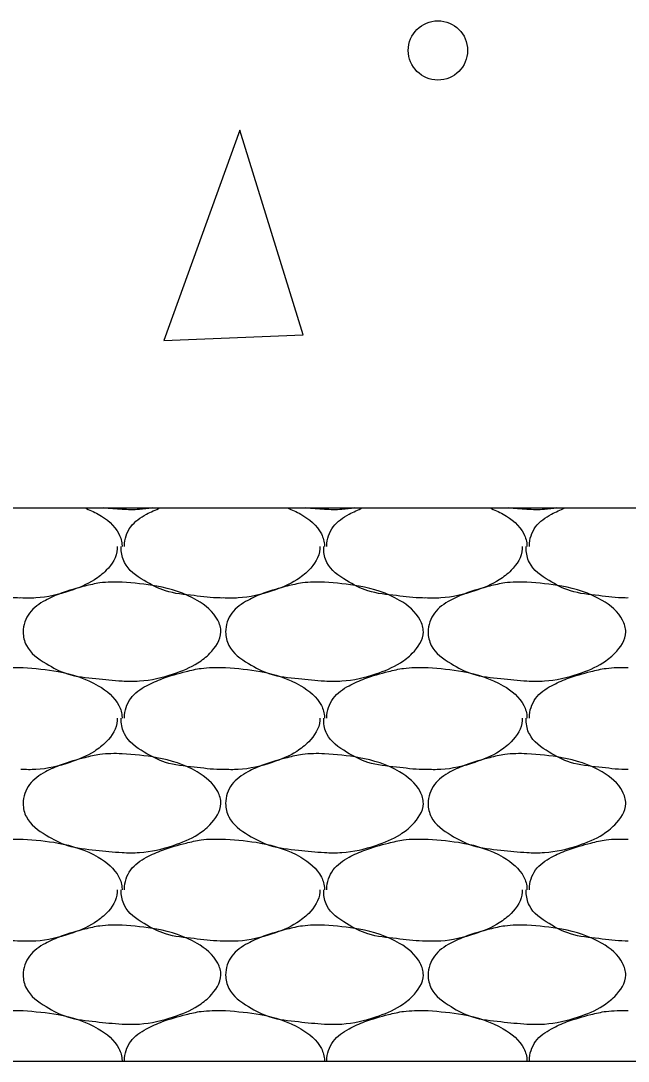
# Model space of a CAD drawing. Extents: x 634177 to 635904, y 289936 to 290970.
# Drawn here: x 635690.893 to 635692.813, y 290574.309 to 290577.599 of the extents above; entities that cross this region are included whole.
import ezdxf

# ---------------------------------------------------------------- set-up
doc = ezdxf.new("R2010")
doc.units = 0
doc.layers.add('Default', color=7, linetype='Continuous')

msp = doc.modelspace()

# ---------------------------------------------------------------- linework, layer by layer
at = {"layer": 'Default'}
for p, q in [((635672.2749, 290576.0588), (635712.2724, 290576.0588)), ((635690.8927, 290575.5538), (635690.9002, 290575.5538)), ((635691.5326, 290575.5538), (635691.5401, 290575.5538)), ((635692.1726, 290575.5538), (635692.1801, 290575.5538)), ((635690.8927, 290575.0113), (635690.9002, 290575.0113)), ((635691.5326, 290575.0113), (635691.5401, 290575.0113)), ((635692.1726, 290575.0113), (635692.1801, 290575.0113)), ((635690.8927, 290574.4689), (635690.9002, 290574.4689)), ((635691.5326, 290574.4689), (635691.5401, 290574.4689)), ((635692.1726, 290574.4689), (635692.1801, 290574.4689)), ((635667.8541, 290574.3089), (635712.2724, 290574.3089))]:
    msp.add_line(p, q, dxfattribs=at)
msp.add_lwpolyline([(635691.5851, 290577.2532), (635691.3451, 290576.5882), (635691.7851, 290576.6057), (635691.5851, 290577.2532)], dxfattribs=at)
msp.add_circle((635692.2112, 290577.5055), 0.0937, dxfattribs=at)
for points in [[(635691.0949, 290576.0588), (635691.1376, 290576.0388), (635691.2026, 290575.9763), (635691.2126, 290575.9388), (635691.2126, 290575.9363)], [(635691.3075, 290576.0588), (635691.2676, 290576.0538), (635691.2126, 290576.0538), (635691.1539, 290576.0588)], [(635691.2201, 290575.9363), (635691.2201, 290575.9388), (635691.2401, 290575.9988), (635691.2901, 290576.0388), (635691.3331, 290576.0588)], [(635691.7349, 290576.0588), (635691.7776, 290576.0388), (635691.8426, 290575.9763), (635691.8526, 290575.9388), (635691.8526, 290575.9363)], [(635691.9474, 290576.0588), (635691.9076, 290576.0538), (635691.8526, 290576.0538), (635691.7938, 290576.0588)], [(635691.8601, 290575.9363), (635691.8601, 290575.9388), (635691.8801, 290575.9988), (635691.9301, 290576.0388), (635691.9731, 290576.0588)], [(635692.3748, 290576.0588), (635692.4176, 290576.0388), (635692.4826, 290575.9763), (635692.4926, 290575.9388), (635692.4926, 290575.9363)], [(635692.5874, 290576.0588), (635692.5476, 290576.0538), (635692.4926, 290576.0538), (635692.4338, 290576.0588)], [(635692.5001, 290575.9363), (635692.5001, 290575.9388), (635692.5201, 290575.9988), (635692.5701, 290576.0388), (635692.6131, 290576.0588)], [(635690.8927, 290575.7738), (635690.8827, 290575.7738), (635690.8002, 290575.7813), (635690.7102, 290575.7963), (635690.6427, 290575.8288), (635690.5802, 290575.8863), (635690.5702, 290575.9288), (635690.5702, 290575.9363)], [(635691.1976, 290575.9363), (635691.1976, 290575.9288), (635691.1626, 290575.8613), (635691.1251, 290575.8313), (635691.0477, 290575.7963), (635690.9402, 290575.7738), (635690.8927, 290575.7738)], [(635691.5326, 290575.7738), (635691.5226, 290575.7738), (635691.4401, 290575.7813), (635691.3501, 290575.7963), (635691.2826, 290575.8288), (635691.2201, 290575.8863), (635691.2101, 290575.9288), (635691.2101, 290575.9363)], [(635691.8376, 290575.9363), (635691.8376, 290575.9288), (635691.8026, 290575.8613), (635691.7651, 290575.8313), (635691.6876, 290575.7963), (635691.5801, 290575.7738), (635691.5326, 290575.7738)], [(635692.1726, 290575.7738), (635692.1626, 290575.7738), (635692.0801, 290575.7813), (635691.9901, 290575.7963), (635691.9226, 290575.8288), (635691.8601, 290575.8863), (635691.8501, 290575.9288), (635691.8501, 290575.9363)], [(635692.4776, 290575.9363), (635692.4776, 290575.9288), (635692.4426, 290575.8613), (635692.4051, 290575.8313), (635692.3276, 290575.7963), (635692.2201, 290575.7738), (635692.1726, 290575.7738)], [(635692.8125, 290575.7738), (635692.8025, 290575.7738), (635692.72, 290575.7813), (635692.6301, 290575.7963), (635692.5626, 290575.8288), (635692.5001, 290575.8863), (635692.4901, 290575.9288), (635692.4901, 290575.9363)], [(635691.2126, 290575.8238), (635691.3226, 290575.8113), (635691.4501, 290575.7663), (635691.5151, 290575.7038), (635691.5251, 290575.6663), (635691.4901, 290575.5988), (635691.4526, 290575.5688), (635691.3751, 290575.5338), (635691.2676, 290575.5113), (635691.2126, 290575.5113), (635691.1301, 290575.5188), (635691.0402, 290575.5338), (635690.9727, 290575.5663), (635690.9102, 290575.6238), (635690.9002, 290575.6663), (635690.9202, 290575.7263), (635690.9702, 290575.7663), (635691.0202, 290575.7888), (635691.0952, 290575.8113), (635691.1426, 290575.8213), (635691.2126, 290575.8238)], [(635691.8526, 290575.8238), (635691.9626, 290575.8113), (635692.0901, 290575.7663), (635692.1551, 290575.7038), (635692.1651, 290575.6663), (635692.1301, 290575.5988), (635692.0926, 290575.5688), (635692.0151, 290575.5338), (635691.9076, 290575.5113), (635691.8526, 290575.5113), (635691.7701, 290575.5188), (635691.6801, 290575.5338), (635691.6126, 290575.5663), (635691.5501, 290575.6238), (635691.5401, 290575.6663), (635691.5601, 290575.7263), (635691.6101, 290575.7663), (635691.6601, 290575.7888), (635691.7351, 290575.8113), (635691.7826, 290575.8213), (635691.8526, 290575.8238)], [(635692.4926, 290575.8238), (635692.6026, 290575.8113), (635692.73, 290575.7663), (635692.795, 290575.7038), (635692.805, 290575.6663), (635692.77, 290575.5988), (635692.7325, 290575.5688), (635692.6551, 290575.5338), (635692.5476, 290575.5113), (635692.4926, 290575.5113), (635692.4101, 290575.5188), (635692.3201, 290575.5338), (635692.2526, 290575.5663), (635692.1901, 290575.6238), (635692.1801, 290575.6663), (635692.2001, 290575.7263), (635692.2501, 290575.7663), (635692.3001, 290575.7888), (635692.3751, 290575.8113), (635692.4226, 290575.8213), (635692.4926, 290575.8238)], [(635690.5802, 290575.3938), (635690.5802, 290575.3963), (635690.6002, 290575.4563), (635690.6502, 290575.4963), (635690.7002, 290575.5188), (635690.7752, 290575.5413), (635690.8227, 290575.5513), (635690.8927, 290575.5538)], [(635691.2201, 290575.3938), (635691.2201, 290575.3963), (635691.2401, 290575.4563), (635691.2901, 290575.4963), (635691.3401, 290575.5188), (635691.4151, 290575.5413), (635691.4626, 290575.5513), (635691.5326, 290575.5538)], [(635691.8601, 290575.3938), (635691.8601, 290575.3963), (635691.8801, 290575.4563), (635691.9301, 290575.4963), (635691.9801, 290575.5188), (635692.0551, 290575.5413), (635692.1026, 290575.5513), (635692.1726, 290575.5538)], [(635692.5001, 290575.3938), (635692.5001, 290575.3963), (635692.5201, 290575.4563), (635692.5701, 290575.4963), (635692.6201, 290575.5188), (635692.695, 290575.5413), (635692.7425, 290575.5513), (635692.8125, 290575.5538)], [(635690.9002, 290575.5538), (635691.0102, 290575.5413), (635691.1376, 290575.4963), (635691.2026, 290575.4338), (635691.2126, 290575.3963), (635691.2126, 290575.3938)], [(635691.5401, 290575.5538), (635691.6501, 290575.5413), (635691.7776, 290575.4963), (635691.8426, 290575.4338), (635691.8526, 290575.3963), (635691.8526, 290575.3938)], [(635692.1801, 290575.5538), (635692.2901, 290575.5413), (635692.4176, 290575.4963), (635692.4826, 290575.4338), (635692.4926, 290575.3963), (635692.4926, 290575.3938)], [(635691.1976, 290575.3938), (635691.1976, 290575.3863), (635691.1626, 290575.3188), (635691.1251, 290575.2888), (635691.0477, 290575.2538), (635690.9402, 290575.2313), (635690.8927, 290575.2313)], [(635691.5326, 290575.2313), (635691.5226, 290575.2313), (635691.4401, 290575.2388), (635691.3501, 290575.2538), (635691.2826, 290575.2863), (635691.2201, 290575.3438), (635691.2101, 290575.3863), (635691.2101, 290575.3938)], [(635691.8376, 290575.3938), (635691.8376, 290575.3863), (635691.8026, 290575.3188), (635691.7651, 290575.2888), (635691.6876, 290575.2538), (635691.5801, 290575.2313), (635691.5326, 290575.2313)], [(635692.1726, 290575.2313), (635692.1626, 290575.2313), (635692.0801, 290575.2388), (635691.9901, 290575.2538), (635691.9226, 290575.2863), (635691.8601, 290575.3438), (635691.8501, 290575.3863), (635691.8501, 290575.3938)], [(635692.4776, 290575.3938), (635692.4776, 290575.3863), (635692.4426, 290575.3188), (635692.4051, 290575.2888), (635692.3276, 290575.2538), (635692.2201, 290575.2313), (635692.1726, 290575.2313)], [(635692.8125, 290575.2313), (635692.8025, 290575.2313), (635692.72, 290575.2388), (635692.6301, 290575.2538), (635692.5626, 290575.2863), (635692.5001, 290575.3438), (635692.4901, 290575.3863), (635692.4901, 290575.3938)], [(635691.2126, 290575.2813), (635691.3226, 290575.2688), (635691.4501, 290575.2238), (635691.5151, 290575.1613), (635691.5251, 290575.1238), (635691.4901, 290575.0563), (635691.4526, 290575.0263), (635691.3751, 290574.9913), (635691.2676, 290574.9688), (635691.2126, 290574.9688), (635691.1301, 290574.9763), (635691.0402, 290574.9913), (635690.9727, 290575.0238), (635690.9102, 290575.0813), (635690.9002, 290575.1238), (635690.9202, 290575.1838), (635690.9702, 290575.2238), (635691.0202, 290575.2463), (635691.0952, 290575.2688), (635691.1426, 290575.2788), (635691.2126, 290575.2813)], [(635691.8526, 290575.2813), (635691.9626, 290575.2688), (635692.0901, 290575.2238), (635692.1551, 290575.1613), (635692.1651, 290575.1238), (635692.1301, 290575.0563), (635692.0926, 290575.0263), (635692.0151, 290574.9913), (635691.9076, 290574.9688), (635691.8526, 290574.9688), (635691.7701, 290574.9763), (635691.6801, 290574.9913), (635691.6126, 290575.0238), (635691.5501, 290575.0813), (635691.5401, 290575.1238), (635691.5601, 290575.1838), (635691.6101, 290575.2238), (635691.6601, 290575.2463), (635691.7351, 290575.2688), (635691.7826, 290575.2788), (635691.8526, 290575.2813)], [(635692.4926, 290575.2813), (635692.6026, 290575.2688), (635692.73, 290575.2238), (635692.795, 290575.1613), (635692.805, 290575.1238), (635692.77, 290575.0563), (635692.7325, 290575.0263), (635692.6551, 290574.9913), (635692.5476, 290574.9688), (635692.4926, 290574.9688), (635692.4101, 290574.9763), (635692.3201, 290574.9913), (635692.2526, 290575.0238), (635692.1901, 290575.0813), (635692.1801, 290575.1238), (635692.2001, 290575.1838), (635692.2501, 290575.2238), (635692.3001, 290575.2463), (635692.3751, 290575.2688), (635692.4226, 290575.2788), (635692.4926, 290575.2813)], [(635690.5802, 290574.8513), (635690.5802, 290574.8538), (635690.6002, 290574.9138), (635690.6502, 290574.9538), (635690.7002, 290574.9763), (635690.7752, 290574.9988), (635690.8227, 290575.0088), (635690.8927, 290575.0113)], [(635690.9002, 290575.0113), (635691.0102, 290574.9988), (635691.1376, 290574.9538), (635691.2026, 290574.8913), (635691.2126, 290574.8538), (635691.2126, 290574.8513)], [(635691.2201, 290574.8513), (635691.2201, 290574.8538), (635691.2401, 290574.9138), (635691.2901, 290574.9538), (635691.3401, 290574.9763), (635691.4151, 290574.9988), (635691.4626, 290575.0088), (635691.5326, 290575.0113)], [(635691.5401, 290575.0113), (635691.6501, 290574.9988), (635691.7776, 290574.9538), (635691.8426, 290574.8913), (635691.8526, 290574.8538), (635691.8526, 290574.8513)], [(635691.8601, 290574.8513), (635691.8601, 290574.8538), (635691.8801, 290574.9138), (635691.9301, 290574.9538), (635691.9801, 290574.9763), (635692.0551, 290574.9988), (635692.1026, 290575.0088), (635692.1726, 290575.0113)], [(635692.1801, 290575.0113), (635692.2901, 290574.9988), (635692.4176, 290574.9538), (635692.4826, 290574.8913), (635692.4926, 290574.8538), (635692.4926, 290574.8513)], [(635692.5001, 290574.8513), (635692.5001, 290574.8538), (635692.5201, 290574.9138), (635692.5701, 290574.9538), (635692.6201, 290574.9763), (635692.695, 290574.9988), (635692.7425, 290575.0088), (635692.8125, 290575.0113)], [(635690.8927, 290574.6889), (635690.8827, 290574.6889), (635690.8002, 290574.6964), (635690.7102, 290574.7114), (635690.6427, 290574.7439), (635690.5802, 290574.8013), (635690.5702, 290574.8438), (635690.5702, 290574.8513)], [(635691.1976, 290574.8513), (635691.1976, 290574.8438), (635691.1626, 290574.7764), (635691.1251, 290574.7464), (635691.0477, 290574.7114), (635690.9402, 290574.6889), (635690.8927, 290574.6889)], [(635691.5326, 290574.6889), (635691.5226, 290574.6889), (635691.4401, 290574.6964), (635691.3501, 290574.7114), (635691.2826, 290574.7439), (635691.2201, 290574.8013), (635691.2101, 290574.8438), (635691.2101, 290574.8513)], [(635691.8376, 290574.8513), (635691.8376, 290574.8438), (635691.8026, 290574.7764), (635691.7651, 290574.7464), (635691.6876, 290574.7114), (635691.5801, 290574.6889), (635691.5326, 290574.6889)], [(635692.1726, 290574.6889), (635692.1626, 290574.6889), (635692.0801, 290574.6964), (635691.9901, 290574.7114), (635691.9226, 290574.7439), (635691.8601, 290574.8013), (635691.8501, 290574.8438), (635691.8501, 290574.8513)], [(635692.4776, 290574.8513), (635692.4776, 290574.8438), (635692.4426, 290574.7764), (635692.4051, 290574.7464), (635692.3276, 290574.7114), (635692.2201, 290574.6889), (635692.1726, 290574.6889)], [(635692.8125, 290574.6889), (635692.8025, 290574.6889), (635692.72, 290574.6964), (635692.6301, 290574.7114), (635692.5626, 290574.7439), (635692.5001, 290574.8013), (635692.4901, 290574.8438), (635692.4901, 290574.8513)], [(635691.2126, 290574.7389), (635691.3226, 290574.7264), (635691.4501, 290574.6814), (635691.5151, 290574.6189), (635691.5251, 290574.5814), (635691.4901, 290574.5139), (635691.4526, 290574.4839), (635691.3751, 290574.4489), (635691.2676, 290574.4264), (635691.2126, 290574.4264), (635691.1301, 290574.4339), (635691.0402, 290574.4489), (635690.9727, 290574.4814), (635690.9102, 290574.5389), (635690.9002, 290574.5814), (635690.9202, 290574.6414), (635690.9702, 290574.6814), (635691.0202, 290574.7039), (635691.0952, 290574.7264), (635691.1426, 290574.7364), (635691.2126, 290574.7389)], [(635691.8526, 290574.7389), (635691.9626, 290574.7264), (635692.0901, 290574.6814), (635692.1551, 290574.6189), (635692.1651, 290574.5814), (635692.1301, 290574.5139), (635692.0926, 290574.4839), (635692.0151, 290574.4489), (635691.9076, 290574.4264), (635691.8526, 290574.4264), (635691.7701, 290574.4339), (635691.6801, 290574.4489), (635691.6126, 290574.4814), (635691.5501, 290574.5389), (635691.5401, 290574.5814), (635691.5601, 290574.6414), (635691.6101, 290574.6814), (635691.6601, 290574.7039), (635691.7351, 290574.7264), (635691.7826, 290574.7364), (635691.8526, 290574.7389)], [(635692.4926, 290574.7389), (635692.6026, 290574.7264), (635692.73, 290574.6814), (635692.795, 290574.6189), (635692.805, 290574.5814), (635692.77, 290574.5139), (635692.7325, 290574.4839), (635692.6551, 290574.4489), (635692.5476, 290574.4264), (635692.4926, 290574.4264), (635692.4101, 290574.4339), (635692.3201, 290574.4489), (635692.2526, 290574.4814), (635692.1901, 290574.5389), (635692.1801, 290574.5814), (635692.2001, 290574.6414), (635692.2501, 290574.6814), (635692.3001, 290574.7039), (635692.3751, 290574.7264), (635692.4226, 290574.7364), (635692.4926, 290574.7389)], [(635690.5802, 290574.3089), (635690.5802, 290574.3114), (635690.6002, 290574.3714), (635690.6502, 290574.4114), (635690.7002, 290574.4339), (635690.7752, 290574.4564), (635690.8227, 290574.4664), (635690.8927, 290574.4689)], [(635690.9002, 290574.4689), (635691.0102, 290574.4564), (635691.1376, 290574.4114), (635691.2026, 290574.3489), (635691.2126, 290574.3114), (635691.2126, 290574.3089)], [(635691.2201, 290574.3089), (635691.2201, 290574.3114), (635691.2401, 290574.3714), (635691.2901, 290574.4114), (635691.3401, 290574.4339), (635691.4151, 290574.4564), (635691.4626, 290574.4664), (635691.5326, 290574.4689)], [(635691.5401, 290574.4689), (635691.6501, 290574.4564), (635691.7776, 290574.4114), (635691.8426, 290574.3489), (635691.8526, 290574.3114), (635691.8526, 290574.3089)], [(635691.8601, 290574.3089), (635691.8601, 290574.3114), (635691.8801, 290574.3714), (635691.9301, 290574.4114), (635691.9801, 290574.4339), (635692.0551, 290574.4564), (635692.1026, 290574.4664), (635692.1726, 290574.4689)], [(635692.1801, 290574.4689), (635692.2901, 290574.4564), (635692.4176, 290574.4114), (635692.4826, 290574.3489), (635692.4926, 290574.3114), (635692.4926, 290574.3089)], [(635692.5001, 290574.3089), (635692.5001, 290574.3114), (635692.5201, 290574.3714), (635692.5701, 290574.4114), (635692.6201, 290574.4339), (635692.695, 290574.4564), (635692.7425, 290574.4664), (635692.8125, 290574.4689)]]:
    msp.add_spline(points, degree=3, dxfattribs=at)

doc.saveas('drawing.dxf')
